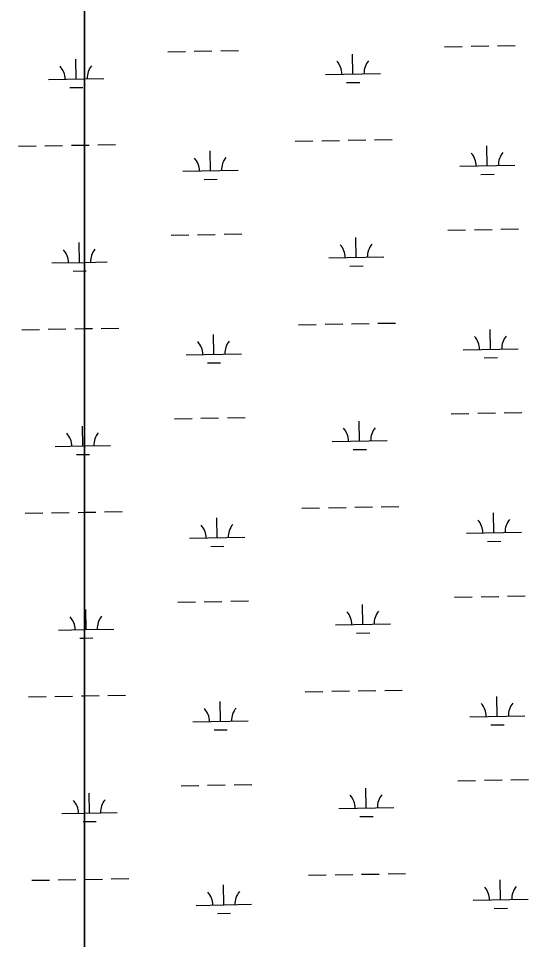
# Model space of a CAD drawing. Extents: x 3925854 to 3964121, y 224593 to 250589.
# Drawn here: x 3937960 to 3938885, y 239461 to 241130 of the extents above; entities that cross this region are included whole.
import ezdxf

# ---------------------------------------------------------------- set-up
doc = ezdxf.new("R2010")
doc.units = 0
doc.layers.add('V-WETL-SWMP', color=7, linetype='Continuous')

msp = doc.modelspace()

# ---------------------------------------------------------------- linework, layer by layer
at = {"layer": 'V-WETL-SWMP'}
for p, q in [((3938080.366, 242013.078), (3938080.366, 236377.051)), ((3938781.092, 241080.085), (3938813.087, 241080.667)), ((3938829.084, 241080.958), (3938861.079, 241081.54)), ((3938231.275, 241070.088), (3938263.27, 241070.67)), ((3938279.267, 241070.961), (3938311.262, 241071.542)), ((3938327.259, 241071.833), (3938359.254, 241072.415)), ((3938566.908, 241029.753), (3938566.253, 241065.747)), ((3938733.1, 241079.213), (3938765.095, 241079.794)), ((3938065.083, 241020.628), (3938064.428, 241056.622)), ((3938516.916, 241028.844), (3938616.899, 241030.662)), ((3938015.091, 241019.719), (3938080.366, 241020.906)), ((3938080.366, 241020.906), (3938115.074, 241021.537)), ((3938555.19, 241014.107), (3938579.186, 241014.543)), ((3938053.365, 241004.982), (3938077.361, 241005.418)), ((3937960.439, 240898.635), (3937992.434, 240899.217)), ((3938008.431, 240899.507), (3938040.426, 240900.089)), ((3938056.423, 240900.38), (3938080.366, 240900.815)), ((3938080.366, 240900.815), (3938088.418, 240900.962)), ((3938104.415, 240901.253), (3938136.41, 240901.835)), ((3938462.264, 240907.76), (3938494.259, 240908.341)), ((3938510.256, 240908.632), (3938542.251, 240909.214)), ((3938558.248, 240909.505), (3938590.243, 240910.087)), ((3938606.24, 240910.377), (3938638.235, 240910.959)), ((3938810.445, 240863.34), (3938809.791, 240899.334)), ((3938308.62, 240854.215), (3938307.966, 240890.209)), ((3938760.454, 240862.431), (3938860.437, 240864.249)), ((3938258.629, 240853.306), (3938358.612, 240855.124)), ((3938798.728, 240847.694), (3938822.724, 240848.13)), ((3938296.903, 240838.569), (3938320.899, 240839.005)), ((3938739.148, 240746.593), (3938771.143, 240747.174)), ((3938787.14, 240747.465), (3938819.135, 240748.047)), ((3938835.132, 240748.338), (3938867.127, 240748.92)), ((3938237.323, 240737.468), (3938269.318, 240738.05)), ((3938285.315, 240738.341), (3938317.31, 240738.922)), ((3938333.307, 240739.213), (3938365.302, 240739.795)), ((3938572.956, 240697.133), (3938572.301, 240733.127)), ((3938071.131, 240688.008), (3938070.476, 240724.002)), ((3938522.964, 240696.224), (3938622.947, 240698.042)), ((3938021.139, 240687.099), (3938080.366, 240688.176)), ((3938080.366, 240688.176), (3938121.122, 240688.917)), ((3938561.238, 240681.486), (3938585.234, 240681.923)), ((3938059.413, 240672.362), (3938080.366, 240672.743)), ((3938080.366, 240672.743), (3938083.409, 240672.798)), ((3937966.487, 240566.015), (3937998.482, 240566.597)), ((3938014.479, 240566.887), (3938046.474, 240567.469)), ((3938062.471, 240567.76), (3938080.366, 240568.085)), ((3938080.366, 240568.085), (3938094.466, 240568.342)), ((3938110.463, 240568.633), (3938142.458, 240569.214)), ((3938468.312, 240575.14), (3938500.307, 240575.721)), ((3938516.304, 240576.012), (3938548.299, 240576.594)), ((3938564.296, 240576.885), (3938596.291, 240577.467)), ((3938612.288, 240577.757), (3938644.283, 240578.339)), ((3938816.493, 240530.72), (3938815.839, 240566.714)), ((3938314.668, 240521.595), (3938314.014, 240557.589)), ((3938766.502, 240529.811), (3938866.485, 240531.629)), ((3938264.677, 240520.686), (3938364.66, 240522.504)), ((3938804.776, 240515.074), (3938828.772, 240515.51)), ((3938302.951, 240505.949), (3938326.947, 240506.385)), ((3938745.196, 240413.973), (3938777.191, 240414.554)), ((3938793.188, 240414.845), (3938825.183, 240415.427)), ((3938841.18, 240415.718), (3938873.175, 240416.3)), ((3938243.371, 240404.848), (3938275.366, 240405.43)), ((3938291.363, 240405.721), (3938323.358, 240406.302)), ((3938339.355, 240406.593), (3938371.35, 240407.175)), ((3938579.004, 240364.513), (3938578.349, 240400.507)), ((3938077.179, 240355.388), (3938076.524, 240391.382)), ((3938529.012, 240363.604), (3938628.996, 240365.422)), ((3938027.187, 240354.479), (3938080.366, 240355.446)), ((3938080.366, 240355.446), (3938127.17, 240356.297)), ((3938567.286, 240348.866), (3938591.282, 240349.303)), ((3938065.461, 240339.742), (3938080.366, 240340.013)), ((3938080.366, 240340.013), (3938089.457, 240340.178)), ((3938618.337, 240245.137), (3938650.331, 240245.719)), ((3937972.535, 240233.395), (3938004.53, 240233.977)), ((3938020.527, 240234.267), (3938052.522, 240234.849)), ((3938068.519, 240235.14), (3938080.366, 240235.355)), ((3938080.366, 240235.355), (3938100.514, 240235.722)), ((3938116.512, 240236.013), (3938148.506, 240236.594)), ((3938474.36, 240242.52), (3938506.355, 240243.101)), ((3938522.352, 240243.392), (3938554.347, 240243.974)), ((3938570.344, 240244.265), (3938602.339, 240244.847)), ((3938822.541, 240198.1), (3938821.887, 240234.094)), ((3938320.716, 240188.975), (3938320.062, 240224.969)), ((3938772.55, 240197.191), (3938872.533, 240199.009)), ((3938270.725, 240188.066), (3938370.708, 240189.884)), ((3938810.824, 240182.454), (3938834.82, 240182.89)), ((3938308.999, 240173.329), (3938332.995, 240173.765)), ((3938751.244, 240081.353), (3938783.239, 240081.934)), ((3938799.236, 240082.225), (3938831.231, 240082.807)), ((3938847.228, 240083.098), (3938879.223, 240083.68)), ((3938249.419, 240072.228), (3938281.414, 240072.81)), ((3938297.411, 240073.101), (3938329.406, 240073.682)), ((3938345.403, 240073.973), (3938377.398, 240074.555)), ((3938585.052, 240031.893), (3938584.397, 240067.887)), ((3938083.227, 240022.768), (3938082.572, 240058.762)), ((3938535.06, 240030.984), (3938635.044, 240032.802)), ((3938033.235, 240021.859), (3938080.366, 240022.716)), ((3938080.366, 240022.716), (3938133.219, 240023.677)), ((3938573.334, 240016.246), (3938597.33, 240016.683)), ((3938071.509, 240007.122), (3938080.366, 240007.283)), ((3938080.366, 240007.283), (3938095.505, 240007.558)), ((3938576.393, 239911.645), (3938608.387, 239912.227)), ((3938624.385, 239912.517), (3938656.379, 239913.099)), ((3937978.583, 239900.775), (3938010.578, 239901.357)), ((3938026.575, 239901.647), (3938058.57, 239902.229)), ((3938074.567, 239902.52), (3938080.366, 239902.625)), ((3938080.366, 239902.625), (3938106.562, 239903.102)), ((3938122.56, 239903.393), (3938154.554, 239903.974)), ((3938480.408, 239909.899), (3938512.403, 239910.481)), ((3938528.4, 239910.772), (3938560.395, 239911.354)), ((3938828.59, 239865.48), (3938827.935, 239901.474)), ((3938326.764, 239856.355), (3938326.11, 239892.349)), ((3938778.598, 239864.571), (3938878.581, 239866.389)), ((3938276.773, 239855.446), (3938376.756, 239857.264)), ((3938816.872, 239849.833), (3938840.868, 239850.27)), ((3938315.047, 239840.709), (3938339.043, 239841.145)), ((3938757.292, 239748.733), (3938789.287, 239749.314)), ((3938805.284, 239749.605), (3938837.279, 239750.187)), ((3938853.276, 239750.478), (3938885.271, 239751.06)), ((3938255.467, 239739.608), (3938287.462, 239740.19)), ((3938303.459, 239740.481), (3938335.454, 239741.062)), ((3938351.451, 239741.353), (3938383.446, 239741.935)), ((3938591.1, 239699.273), (3938590.445, 239735.267)), ((3938089.275, 239690.148), (3938088.62, 239726.142)), ((3938541.108, 239698.364), (3938641.092, 239700.182)), ((3938039.283, 239689.239), (3938080.366, 239689.986)), ((3938080.366, 239689.986), (3938139.267, 239691.057)), ((3938579.382, 239683.626), (3938603.378, 239684.063)), ((3938077.557, 239674.502), (3938080.366, 239674.553)), ((3938080.366, 239674.553), (3938101.553, 239674.938)), ((3938486.456, 239577.279), (3938518.451, 239577.861)), ((3938534.449, 239578.152), (3938566.443, 239578.734)), ((3938582.441, 239579.025), (3938614.435, 239579.607)), ((3938630.433, 239579.897), (3938662.427, 239580.479)), ((3937984.631, 239568.155), (3938016.626, 239568.737)), ((3938032.623, 239569.027), (3938064.618, 239569.609)), ((3938080.616, 239569.9), (3938112.61, 239570.482)), ((3938128.608, 239570.773), (3938160.602, 239571.354)), ((3938834.638, 239532.86), (3938833.983, 239568.854)), ((3938332.813, 239523.735), (3938332.158, 239559.729)), ((3938784.646, 239531.951), (3938884.629, 239533.769)), ((3938282.821, 239522.826), (3938382.804, 239524.644)), ((3938822.92, 239517.213), (3938846.916, 239517.65)), ((3938321.095, 239508.089), (3938345.091, 239508.525))]:
    msp.add_line(p, q, dxfattribs=at)
msp.add_lwpolyline([(3938080.366, 236377.051), (3938080.366, 242013.078)], dxfattribs=at)
for centre, start, end in [((3938511.665, 241029.224), 0.269879, 41.813537), ((3938622.133, 241031.232), 140.269876, 181.813534), ((3938009.84, 241020.099), 0.269879, 41.813537), ((3938120.308, 241022.107), 140.269876, 181.813534), ((3938755.203, 240862.811), 0.269879, 41.813537), ((3938865.671, 240864.819), 140.269876, 181.813534), ((3938253.378, 240853.686), 0.269879, 41.813537), ((3938363.845, 240855.694), 140.269876, 181.813534), ((3938517.713, 240696.604), 0.269879, 41.813537), ((3938628.181, 240698.612), 140.269876, 181.813534), ((3938015.888, 240687.479), 0.269879, 41.813537), ((3938126.356, 240689.487), 140.269876, 181.813534), ((3938761.251, 240530.191), 0.269879, 41.813537), ((3938871.719, 240532.199), 140.269876, 181.813534), ((3938259.426, 240521.066), 0.269879, 41.813537), ((3938369.894, 240523.074), 140.269876, 181.813534), ((3938132.404, 240356.867), 140.269876, 181.813534), ((3938523.761, 240363.983), 0.269879, 41.813537), ((3938634.229, 240365.992), 140.269876, 181.813534), ((3938021.936, 240354.859), 0.269879, 41.813537), ((3938375.942, 240190.454), 140.269876, 181.813534), ((3938767.299, 240197.571), 0.269879, 41.813537), ((3938877.767, 240199.579), 140.269876, 181.813534), ((3938265.474, 240188.446), 0.269879, 41.813537), ((3938027.984, 240022.239), 0.269879, 41.813537), ((3938138.452, 240024.247), 140.269876, 181.813534), ((3938529.809, 240031.363), 0.269879, 41.813537), ((3938640.277, 240033.372), 140.269876, 181.813534), ((3938271.522, 239855.826), 0.269879, 41.813537), ((3938381.99, 239857.834), 140.269876, 181.813534), ((3938773.347, 239864.951), 0.269879, 41.813537), ((3938883.815, 239866.959), 140.269876, 181.813534), ((3938034.032, 239689.619), 0.269879, 41.813537), ((3938144.5, 239691.627), 140.269876, 181.813534), ((3938535.857, 239698.743), 0.269879, 41.813537), ((3938646.325, 239700.752), 140.269876, 181.813534), ((3938277.57, 239523.206), 0.269879, 41.813537), ((3938388.038, 239525.214), 140.269876, 181.813534), ((3938779.395, 239532.33), 0.269879, 41.813537), ((3938889.863, 239534.339), 140.269876, 181.813534)]:
    msp.add_arc(centre, 35.246, start, end, dxfattribs=at)

doc.saveas('drawing.dxf')
